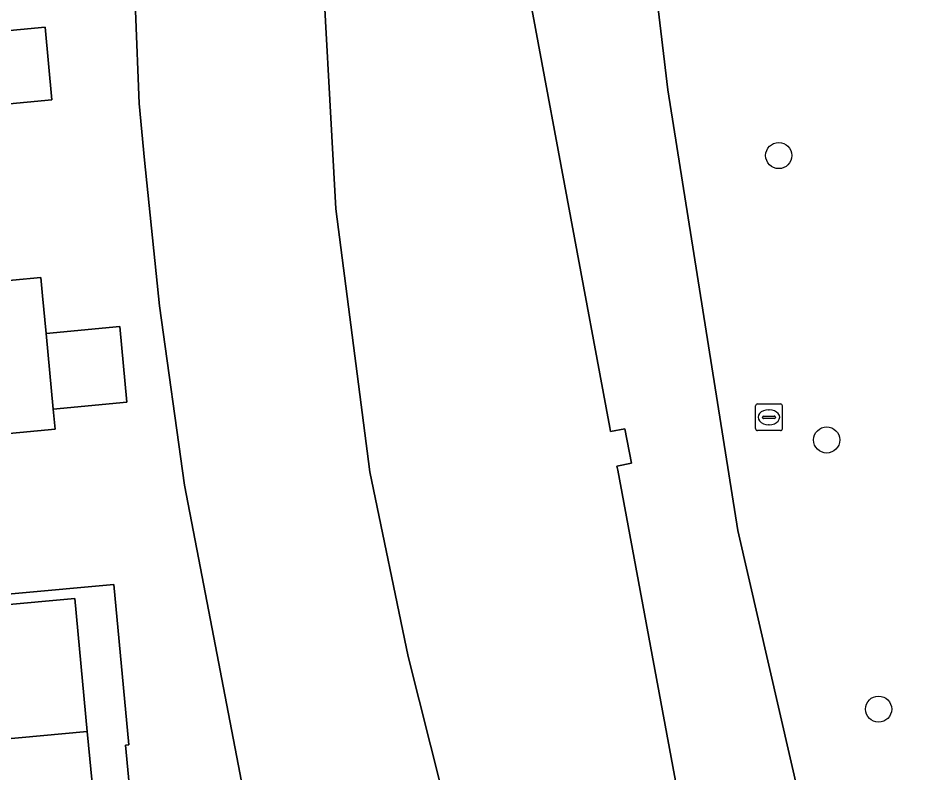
# Model space of a CAD drawing. Extents: x 157793 to 159380, y 380877 to 382313.
# Drawn here: x 158493.77 to 158527.56, y 381201.1 to 381229.33 of the extents above; entities that cross this region are included whole.
import ezdxf

# ---------------------------------------------------------------- set-up
doc = ezdxf.new("R2010")
doc.units = 0
for name, color, linetype in [('IMGEO_Berm_groen', 7, 'Continuous'), ('IMGEO_Boom', 7, 'Continuous'), ('IMGEO_Damwand', 7, 'Continuous'), ('IMGEO_Erf', 7, 'Continuous'), ('IMGEO_Oever', 7, 'Continuous'), ('IMGEO_Pand', 7, 'Continuous'), ('IMGEO_Parkeervlak_open', 7, 'Continuous'), ('IMGEO_Rijbaan_lokaal_open', 7, 'Continuous'), ('IMGEO_Rioolput', 7, 'Continuous'), ('IMGEO_Voetpad_open', 7, 'Continuous'), ('IMGEO_Waterloop', 7, 'Continuous')]:
    doc.layers.add(name, color=color, linetype=linetype)

msp = doc.modelspace()

# ---------------------------------------------------------------- linework, layer by layer
at = {"layer": 'IMGEO_Berm_groen'}
msp.add_lwpolyline([(158535.555, 381188.504), (158526.262, 381250), (158525.854, 381253.515), (158521.769, 381252.96), (158521.313, 381256.189), (158517.527, 381256.175), (158517.013, 381250), (158515.341, 381242.114), (158516.874, 381241.946), (158517.084, 381235.125), (158518.092, 381226.644), (158520.712, 381210.169), (158524.583, 381193.325), (158525.909, 381184.651), (158525.674, 381180.876), (158526.081, 381173.127), (158525.564, 381165.569), (158525.022, 381164.398), (158524.379, 381163.281), (158523.638, 381162.225), (158522.805, 381161.239), (158521.888, 381160.332)], dxfattribs=at)
at = {"layer": 'IMGEO_Boom'}
for centre in [(158522.239, 381224.186), (158524.034, 381213.551), (158525.977, 381203.484)]:
    msp.add_circle(centre, 0.489, dxfattribs=at)
at = {"layer": 'IMGEO_Damwand'}
msp.add_lwpolyline([(158507.404, 381241.637), (158505.229, 381234.804), (158505.058, 381233.303), (158505.66, 381222.198), (158506.931, 381212.355), (158508.367, 381205.448), (158512.128, 381190.562)], dxfattribs=at)
at = {"layer": 'IMGEO_Erf'}
for points in [[(158502.748, 381197.597), (158500.66, 381208.431), (158500, 381211.858), (158499.061, 381218.56), (158498.506, 381224.008), (158498.298, 381226.136), (158498.028, 381233.08), (158498.379, 381240.02), (158498.642, 381241.078), (158499.004, 381242.125), (158499.458, 381243.136), (158500, 381244.102), (158501.163, 381245.692), (158500, 381248.228), (158499.187, 381250), (158497.296, 381254.122), (158493.276, 381253.804)], [(158492.262, 381228.745), (158494.78, 381228.982), (158495.034, 381226.274), (158492.516, 381226.037)], [(158487.188, 381218.932), (158494.621, 381219.631), (158494.686, 381218.934), (158494.817, 381217.537), (158497.576, 381217.797), (158497.842, 381214.965), (158495.084, 381214.705), (158495.154, 381213.955), (158489.19, 381213.393)], [(158489.826, 381207.458), (158497.352, 381208.148), (158497.913, 381202.152), (158497.797, 381202.143), (158498.242, 381197.396)]]:
    msp.add_lwpolyline(points, dxfattribs=at)
at = {"layer": 'IMGEO_Oever'}
for points in [[(158512.128, 381190.562), (158508.367, 381205.448), (158506.931, 381212.355), (158505.66, 381222.198), (158505.058, 381233.303), (158505.229, 381234.804), (158507.404, 381241.637), (158507.383, 381242.268), (158501.715, 381246.295), (158501.406, 381245.966), (158501.163, 381245.692), (158500, 381244.102), (158499.458, 381243.136), (158499.004, 381242.125), (158498.642, 381241.078), (158498.379, 381240.02), (158498.028, 381233.08), (158498.298, 381226.136), (158498.506, 381224.008), (158499.061, 381218.56), (158500, 381211.858), (158500.66, 381208.431), (158502.748, 381197.597)], [(158524.583, 381193.325), (158520.712, 381210.169), (158518.092, 381226.644), (158517.084, 381235.125)], [(158513.005, 381229.672), (158515.917, 381214.011), (158515.944, 381213.865), (158516.477, 381213.972), (158516.731, 381212.677), (158516.186, 381212.568), (158516.212, 381212.426), (158520.434, 381189.717)]]:
    msp.add_lwpolyline(points, dxfattribs=at)
at = {"layer": 'IMGEO_Pand'}
for points in [[(158492.262, 381228.745), (158492.516, 381226.037), (158495.034, 381226.274), (158494.78, 381228.982)], [(158494.817, 381217.537), (158494.686, 381218.934), (158494.621, 381219.631), (158487.188, 381218.932), (158487.201, 381218.791), (158483.012, 381218.387), (158483.027, 381218.244), (158483.17, 381216.845), (158484.18, 381206.962), (158489.826, 381207.458), (158489.19, 381213.393), (158495.154, 381213.955), (158495.084, 381214.705)], [(158494.817, 381217.537), (158495.084, 381214.705), (158497.842, 381214.965), (158497.576, 381217.797)]]:
    msp.add_lwpolyline(points, close=True, dxfattribs=at)
at = {"layer": 'IMGEO_Parkeervlak_open'}
msp.add_lwpolyline([(158495.892, 381207.623), (158481.261, 381206.29), (158481.008, 381206.267), (158481.475, 381201.277), (158496.358, 381202.643)], close=True, dxfattribs=at)
at = {"layer": 'IMGEO_Rijbaan_lokaal_open'}
for points in [[(158473.341, 381197.829), (158473.576, 381194.917), (158496.878, 381197.276), (158496.358, 381202.643)], [(158496.358, 381202.643), (158481.475, 381201.277)]]:
    msp.add_lwpolyline(points, dxfattribs=at)
at = {"layer": 'IMGEO_Rioolput'}
for p, q in [((158521.373, 381213.973), (158521.373, 381214.825)), ((158521.448, 381214.899), (158522.3, 381214.899)), ((158521.861, 381214.679), (158521.886, 381214.679)), ((158522.374, 381214.825), (158522.374, 381213.973)), ((158521.632, 381214.393), (158521.632, 381214.405)), ((158522.07, 381214.356), (158521.672, 381214.356)), ((158521.675, 381214.442), (158522.073, 381214.442)), ((158522.116, 381214.405), (158522.116, 381214.393)), ((158521.884, 381214.119), (158521.859, 381214.119)), ((158522.3, 381213.899), (158521.448, 381213.899))]:
    msp.add_line(p, q, dxfattribs=at)
for points in [[(158521.373, 381213.973), (158521.373, 381214.825)], [(158521.448, 381214.899), (158522.3, 381214.899)], [(158522.374, 381214.825), (158522.374, 381213.973)], [(158522.3, 381213.899), (158521.448, 381213.899)]]:
    msp.add_lwpolyline(points, dxfattribs=at)
for centre, radius, start, end in [((158521.45, 381214.823), 0.0765, 91.552, 178.448), ((158521.45, 381214.823), 0.0765, 91.552, 178.448), ((158522.298, 381214.823), 0.0765, 1.552, 88.448), ((158522.298, 381214.823), 0.0765, 1.552, 88.448), ((158521.672, 381214.402), 0.0403, 85.8775, 175.7526), ((158521.669, 381214.392), 0.0366, 178.938, 274.7102), ((158522.073, 381214.399), 0.043, 264.8664, 352.4533), ((158522.077, 381214.404), 0.0386, 1.7309, 96.639), ((158521.45, 381213.975), 0.0765, 181.552, 268.448), ((158521.45, 381213.975), 0.0765, 181.552, 268.448), ((158522.298, 381213.975), 0.0765, 271.552, 358.448), ((158522.298, 381213.975), 0.0765, 271.552, 358.448)]:
    msp.add_arc(centre, radius, start, end, dxfattribs=at)
for centre, major_axis, ratio, start_param, end_param in [((158521.86, 381214.399), (-0.387, 0.002), 0.722429, 4.712389, 7.853982), ((158521.885, 381214.399), (-0.39, 0.002), 0.717154, 1.570796, 4.712389)]:
    msp.add_ellipse(centre, major_axis=major_axis, ratio=ratio, start_param=start_param, end_param=end_param, dxfattribs=at)
at = {"layer": 'IMGEO_Voetpad_open'}
msp.add_lwpolyline([(158497.352, 381208.148), (158489.826, 381207.458), (158484.18, 381206.962), (158481.223, 381206.705), (158481.261, 381206.29), (158495.892, 381207.623), (158496.358, 381202.643), (158496.878, 381197.276), (158498.242, 381197.396), (158497.797, 381202.143), (158497.913, 381202.152)], close=True, dxfattribs=at)
at = {"layer": 'IMGEO_Waterloop'}
msp.add_lwpolyline([(158520.434, 381189.717), (158516.212, 381212.426), (158516.186, 381212.568), (158516.731, 381212.677), (158516.477, 381213.972), (158515.944, 381213.865), (158515.917, 381214.011), (158513.005, 381229.672), (158510.194, 381241.626), (158510.188, 381242.321), (158507.383, 381242.268), (158507.404, 381241.637), (158505.229, 381234.804), (158505.058, 381233.303), (158505.66, 381222.198), (158506.931, 381212.355), (158508.367, 381205.448), (158512.128, 381190.562)], dxfattribs=at)

doc.saveas('drawing.dxf')
